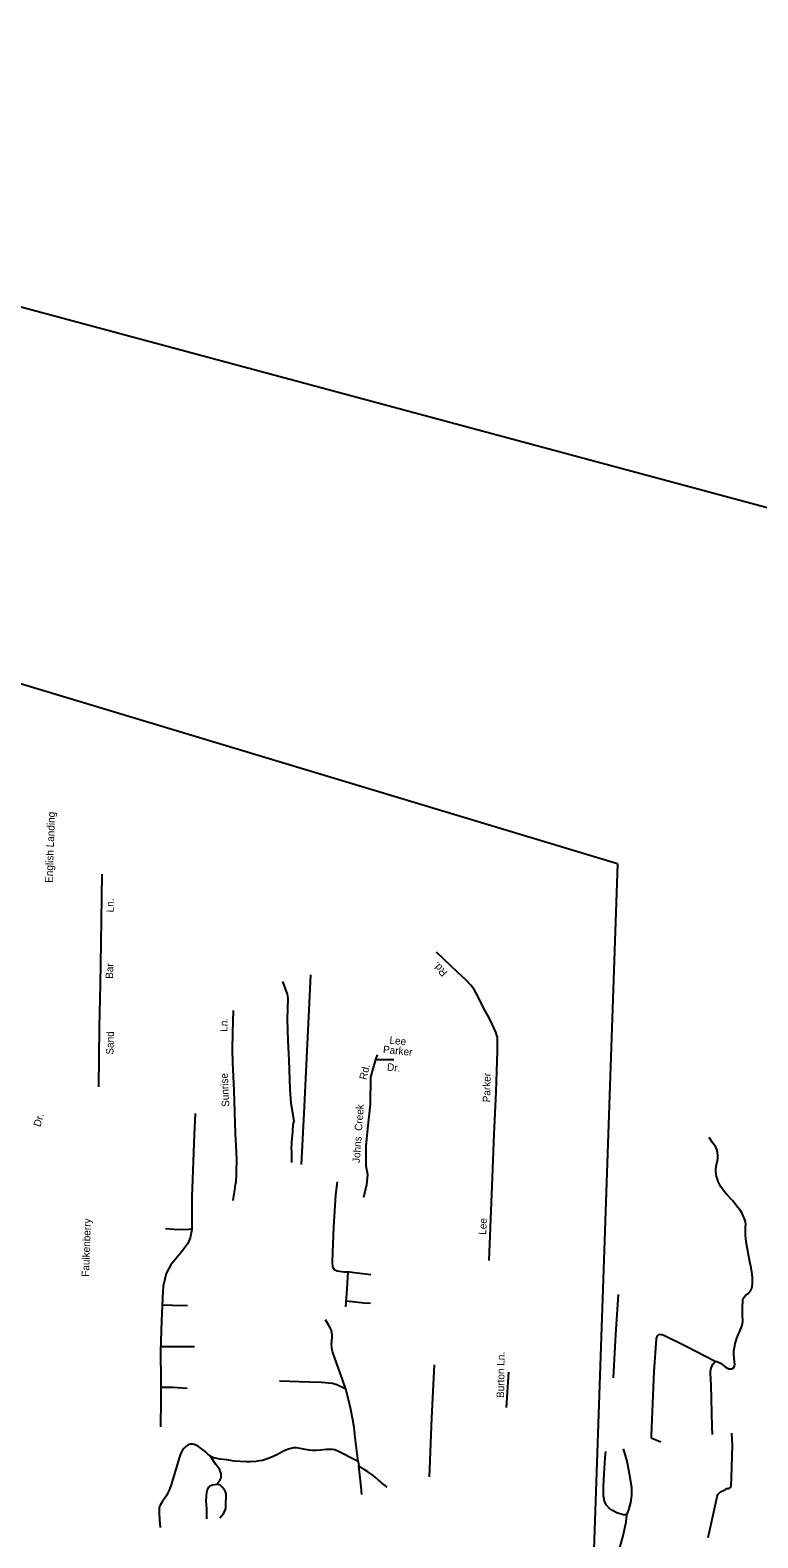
# Model space of a CAD drawing. Extents: x 2308163 to 2335412, y -96774 to 127732.
# Drawn here: x 2322658.65 to 2322671.12, y 104421.73 to 104447.59 of the extents above; entities that cross this region are included whole.
import ezdxf

# ---------------------------------------------------------------- set-up
doc = ezdxf.new("R2010")
doc.units = 0
for name, color, linetype in [('Old_Level_10', 7, 'Continuous'), ('Old_Level_35', 7, 'Continuous'), ('Old_Level_63', 7, 'Continuous')]:
    doc.layers.add(name, color=color, linetype=linetype)

msp = doc.modelspace()

# ---------------------------------------------------------------- linework, layer by layer
at = {"layer": 'Old_Level_35'}
for p, q in [((2322670.344, 104423.501), (2322670.341, 104423.634)), ((2322669.297, 104423.49), (2322669.295, 104423.445)), ((2322669.295, 104423.445), (2322669.458, 104423.379)), ((2322664.271, 104423.039), (2322664.281, 104422.964)), ((2322664.322, 104422.606), (2322664.281, 104422.964)), ((2322665.495, 104422.777), (2322665.501, 104422.912)), ((2322664.337, 104422.474), (2322664.322, 104422.606)), ((2322660.868, 104422.04), (2322660.875, 104421.908))]:
    msp.add_line(p, q, dxfattribs=at)
for points in [[(2322659.823, 104429.469), (2322659.84, 104430.485), (2322659.854, 104431.227), (2322659.867, 104431.938), (2322659.883, 104433.114)], [(2322666.516, 104426.49), (2322666.562, 104427.618), (2322666.603, 104428.653), (2322666.637, 104429.382), (2322666.661, 104430.078), (2322666.661, 104430.135), (2322666.661, 104430.204), (2322666.662, 104430.273), (2322666.66, 104430.32), (2322666.652, 104430.348), (2322666.634, 104430.403), (2322666.604, 104430.47), (2322666.522, 104430.636), (2322666.444, 104430.782), (2322666.291, 104431.087), (2322666.263, 104431.139), (2322666.204, 104431.21), (2322666.121, 104431.298), (2322665.983, 104431.427), (2322665.612, 104431.775)], [(2322663.133, 104428.17), (2322663.133, 104428.354), (2322663.131, 104428.428), (2322663.136, 104428.475), (2322663.137, 104428.518), (2322663.153, 104428.701), (2322663.16, 104428.818), (2322663.173, 104428.88), (2322663.126, 104429.182), (2322663.108, 104429.429), (2322663.089, 104429.926), (2322663.07, 104430.262), (2322663.063, 104430.622), (2322663.072, 104430.989), (2322663.058, 104431.056), (2322662.981, 104431.272)], [(2322663.303, 104428.135), (2322663.346, 104429.007), (2322663.399, 104430.084), (2322663.431, 104430.787), (2322663.458, 104431.388)], [(2322662.171, 104428.658), (2322662.146, 104429.405), (2322662.123, 104429.882), (2322662.116, 104430.094), (2322662.124, 104430.398), (2322662.136, 104430.777)], [(2322664.597, 104430.018), (2322664.57, 104429.935), (2322664.524, 104429.778), (2322664.485, 104429.63), (2322664.479, 104429.17), (2322664.434, 104428.745), (2322664.404, 104428.449), (2322664.403, 104428.117), (2322664.432, 104427.963), (2322664.416, 104427.785), (2322664.361, 104427.566)], [(2322664.57, 104429.935), (2322664.883, 104429.934)], [(2322661.477, 104429.01), (2322661.458, 104428.646), (2322661.422, 104427.579), (2322661.418, 104427.156), (2322661.418, 104427.017), (2322661.393, 104426.874), (2322661.35, 104426.779), (2322661.256, 104426.649), (2322661.14, 104426.508), (2322661.058, 104426.411), (2322660.982, 104426.266), (2322660.949, 104426.147), (2322660.927, 104426.05), (2322660.923, 104425.954), (2322660.899, 104425.456), (2322660.884, 104424.925), (2322660.889, 104424.423), (2322660.889, 104424.089), (2322660.884, 104423.633)], [(2322662.128, 104427.518), (2322662.146, 104427.631), (2322662.165, 104427.732), (2322662.17, 104427.791), (2322662.179, 104427.841), (2322662.186, 104427.959), (2322662.188, 104428.041), (2322662.192, 104428.192), (2322662.188, 104428.357), (2322662.171, 104428.658)], [(2322670.393, 104424.755), (2322670.405, 104424.755), (2322670.421, 104424.755), (2322670.448, 104424.746), (2322670.483, 104424.729), (2322670.506, 104424.709), (2322670.564, 104424.665), (2322670.594, 104424.644), (2322670.62, 104424.631), (2322670.651, 104424.628), (2322670.68, 104424.631), (2322670.704, 104424.646), (2322670.716, 104424.661), (2322670.724, 104424.681), (2322670.729, 104424.704), (2322670.713, 104424.868), (2322670.714, 104424.911), (2322670.715, 104424.943), (2322670.729, 104425.024), (2322670.737, 104425.063), (2322670.751, 104425.118), (2322670.763, 104425.156), (2322670.78, 104425.199), (2322670.801, 104425.249), (2322670.824, 104425.303), (2322670.85, 104425.362), (2322670.863, 104425.404), (2322670.867, 104425.439), (2322670.865, 104425.471), (2322670.862, 104425.537), (2322670.86, 104425.608), (2322670.862, 104425.701), (2322670.864, 104425.779), (2322670.869, 104425.81), (2322670.872, 104425.835), (2322670.883, 104425.855), (2322670.914, 104425.887), (2322670.95, 104425.917), (2322670.978, 104425.944), (2322671.002, 104425.979), (2322671.019, 104426.011), (2322671.029, 104426.043), (2322671.032, 104426.084), (2322671.032, 104426.127), (2322671.03, 104426.189), (2322671.024, 104426.252), (2322671.008, 104426.362), (2322670.986, 104426.464), (2322670.959, 104426.621), (2322670.924, 104426.81), (2322670.916, 104426.869), (2322670.911, 104426.915), (2322670.91, 104426.974), (2322670.914, 104427.056), (2322670.916, 104427.114), (2322670.913, 104427.15), (2322670.902, 104427.185), (2322670.889, 104427.217), (2322670.872, 104427.256), (2322670.847, 104427.308), (2322670.82, 104427.351), (2322670.782, 104427.399), (2322670.691, 104427.514), (2322670.588, 104427.627), (2322670.554, 104427.666), (2322670.524, 104427.706), (2322670.49, 104427.754), (2322670.466, 104427.796), (2322670.444, 104427.843), (2322670.431, 104427.88), (2322670.416, 104427.931), (2322670.409, 104427.975), (2322670.406, 104428.006), (2322670.406, 104428.065), (2322670.413, 104428.127), (2322670.43, 104428.205), (2322670.438, 104428.243), (2322670.439, 104428.296), (2322670.433, 104428.334), (2322670.419, 104428.389), (2322670.405, 104428.432), (2322670.34, 104428.52), (2322670.287, 104428.595)], [(2322663.909, 104427.839), (2322663.885, 104427.616), (2322663.85, 104427.058), (2322663.83, 104426.632), (2322663.824, 104426.46), (2322663.832, 104426.378), (2322663.861, 104426.332), (2322663.911, 104426.309), (2322664.027, 104426.295), (2322664.093, 104426.293)], [(2322661.418, 104427.027), (2322661.315, 104427.013), (2322661.11, 104427.02), (2322660.967, 104427.032)], [(2322664.093, 104426.293), (2322664.078, 104426.004), (2322664.057, 104425.69)], [(2322664.488, 104426.239), (2322664.351, 104426.259), (2322664.204, 104426.274), (2322664.093, 104426.293)], [(2322668.652, 104424.476), (2322668.689, 104425.218), (2322668.733, 104425.905)], [(2322660.912, 104425.725), (2322661.086, 104425.723), (2322661.346, 104425.714)], [(2322664.064, 104425.793), (2322664.228, 104425.78), (2322664.37, 104425.76), (2322664.481, 104425.756)], [(2322664.062, 104424.278), (2322663.971, 104424.543), (2322663.905, 104424.713), (2322663.858, 104424.845), (2322663.841, 104424.895), (2322663.832, 104424.929), (2322663.826, 104424.949), (2322663.818, 104425), (2322663.816, 104425.047), (2322663.821, 104425.109), (2322663.826, 104425.171), (2322663.827, 104425.207), (2322663.823, 104425.244), (2322663.813, 104425.285), (2322663.787, 104425.344), (2322663.746, 104425.412), (2322663.709, 104425.467)], [(2322670.393, 104424.755), (2322669.896, 104425.013), (2322669.525, 104425.194), (2322669.486, 104425.211), (2322669.467, 104425.215), (2322669.445, 104425.217), (2322669.421, 104425.21), (2322669.404, 104425.197), (2322669.392, 104425.181), (2322669.383, 104425.156), (2322669.383, 104425.139), (2322669.342, 104424.585), (2322669.297, 104423.49)], [(2322660.887, 104425.01), (2322661.062, 104425.013), (2322661.465, 104425.013)], [(2322665.501, 104422.912), (2322665.535, 104423.786), (2322665.578, 104424.699)], [(2322666.815, 104423.964), (2322666.854, 104424.57)], [(2322670.341, 104423.634), (2322670.321, 104424.354), (2322670.315, 104424.554), (2322670.315, 104424.589), (2322670.317, 104424.618), (2322670.329, 104424.655), (2322670.34, 104424.682), (2322670.354, 104424.709), (2322670.393, 104424.755)], [(2322661.338, 104424.293), (2322661.092, 104424.308), (2322660.889, 104424.311)], [(2322664.062, 104424.278), (2322663.993, 104424.312), (2322663.943, 104424.336), (2322663.904, 104424.353), (2322663.83, 104424.375), (2322663.764, 104424.384), (2322663.709, 104424.389), (2322663.635, 104424.395), (2322663.432, 104424.4), (2322662.925, 104424.416)], [(2322664.271, 104423.039), (2322664.218, 104423.454), (2322664.203, 104423.623), (2322664.183, 104423.752), (2322664.148, 104423.933), (2322664.109, 104424.106), (2322664.062, 104424.278)], [(2322670.274, 104421.737), (2322670.405, 104422.328), (2322670.425, 104422.44), (2322670.44, 104422.476), (2322670.464, 104422.502), (2322670.484, 104422.518), (2322670.504, 104422.529), (2322670.535, 104422.544), (2322670.567, 104422.558), (2322670.591, 104422.574), (2322670.599, 104422.575), (2322670.622, 104422.579), (2322670.644, 104422.588), (2322670.659, 104422.6), (2322670.666, 104422.634), (2322670.675, 104422.755), (2322670.687, 104423.318), (2322670.676, 104423.523)], [(2322661.656, 104423.204), (2322661.614, 104423.237), (2322661.583, 104423.26), (2322661.564, 104423.276), (2322661.537, 104423.297), (2322661.502, 104423.314), (2322661.46, 104423.33), (2322661.436, 104423.337), (2322661.398, 104423.339), (2322661.374, 104423.332), (2322661.351, 104423.321), (2322661.319, 104423.297), (2322661.282, 104423.263), (2322661.262, 104423.236), (2322661.24, 104423.192), (2322661.217, 104423.136), (2322661.179, 104423.02), (2322661.085, 104422.698), (2322661.06, 104422.62), (2322661.034, 104422.55), (2322661.003, 104422.489), (2322660.99, 104422.462), (2322660.954, 104422.405), (2322660.92, 104422.358), (2322660.896, 104422.319), (2322660.876, 104422.292), (2322660.868, 104422.269), (2322660.859, 104422.238), (2322660.858, 104422.211), (2322660.861, 104422.16), (2322660.868, 104422.04)], [(2322664.271, 104423.039), (2322664.148, 104423.105), (2322664.016, 104423.174), (2322663.935, 104423.211), (2322663.869, 104423.237), (2322663.83, 104423.245), (2322663.784, 104423.246), (2322663.725, 104423.244), (2322663.627, 104423.234), (2322663.556, 104423.231), (2322663.49, 104423.23), (2322663.431, 104423.235), (2322663.362, 104423.245), (2322663.28, 104423.262), (2322663.214, 104423.272), (2322663.166, 104423.273), (2322663.119, 104423.262), (2322663.08, 104423.251), (2322663.013, 104423.226), (2322662.942, 104423.188), (2322662.878, 104423.155), (2322662.815, 104423.125), (2322662.748, 104423.095), (2322662.701, 104423.077), (2322662.634, 104423.059), (2322662.587, 104423.052), (2322662.52, 104423.042), (2322662.422, 104423.036), (2322662.358, 104423.035), (2322662.247, 104423.039), (2322662.145, 104423.047), (2322662.02, 104423.066), (2322661.899, 104423.081), (2322661.826, 104423.094), (2322661.792, 104423.105), (2322661.76, 104423.119), (2322661.733, 104423.136), (2322661.695, 104423.164), (2322661.656, 104423.204)], [(2322668.88, 104422.122), (2322668.913, 104422.209), (2322668.946, 104422.334), (2322668.965, 104422.458), (2322668.963, 104422.591), (2322668.926, 104422.828), (2322668.882, 104423.044), (2322668.822, 104423.257)], [(2322661.901, 104422.072), (2322661.97, 104422.151), (2322662.002, 104422.233), (2322662.005, 104422.338), (2322662.01, 104422.411), (2322662.011, 104422.451), (2322662.01, 104422.483), (2322662.005, 104422.503), (2322661.991, 104422.532), (2322661.969, 104422.566), (2322661.939, 104422.601), (2322661.904, 104422.635), (2322661.847, 104422.651), (2322661.893, 104422.701), (2322661.925, 104422.757), (2322661.925, 104422.828), (2322661.897, 104422.911), (2322661.834, 104422.986), (2322661.733, 104423.136)], [(2322668.88, 104422.122), (2322668.814, 104422.124), (2322668.704, 104422.157), (2322668.632, 104422.197), (2322668.581, 104422.235), (2322668.531, 104422.289), (2322668.497, 104422.356), (2322668.478, 104422.453), (2322668.476, 104422.608), (2322668.491, 104422.829), (2322668.508, 104423.101), (2322668.52, 104423.212)], [(2322664.648, 104422.699), (2322664.623, 104422.722), (2322664.564, 104422.771), (2322664.508, 104422.814), (2322664.438, 104422.863), (2322664.373, 104422.904), (2322664.281, 104422.964)], [(2322661.677, 104422.055), (2322661.679, 104422.23), (2322661.668, 104422.364), (2322661.669, 104422.447), (2322661.675, 104422.514), (2322661.687, 104422.558), (2322661.709, 104422.597), (2322661.73, 104422.624), (2322661.774, 104422.642), (2322661.847, 104422.651)], [(2322664.771, 104422.597), (2322664.669, 104422.681), (2322664.648, 104422.699)], [(2322668.695, 104421.251), (2322668.724, 104421.441), (2322668.816, 104421.763), (2322668.869, 104422.004), (2322668.88, 104422.122)]]:
    msp.add_lwpolyline(points, dxfattribs=at)
at = {"layer": 'Old_Level_63'}
msp.add_line((2322668.719, 104433.293), (2322652.841, 104438.082), dxfattribs=at)
for points in [[(2322693.641, 104432.632), (2322688.481, 104434.771), (2322640.826, 104447.593)], [(2322668.719, 104433.293), (2322667.834, 104407.621), (2322651.808, 104408.127), (2322652.841, 104438.082)]]:
    msp.add_lwpolyline(points, dxfattribs=at)

# ---------------------------------------------------------------- texts
at = {"layer": 'Old_Level_10'}
for s, height, rotation, p in [('English Landing', 0.12816, 88.0247, (2322659.033, 104432.964)), ('Ln.', 0.1282, 89.0989, (2322660.081, 104432.459)), ('Bar', 0.1282, 88.1197, (2322660.068, 104431.318)), ('Rd.', 0.1282, 132.9634, (2322665.811, 104431.432)), ('Ln.', 0.1282, 88.0624, (2322662.028, 104430.41)), ('Sand', 0.1282, 88.9158, (2322660.076, 104430.018)), ('Lee', 0.1282, 354.2925, (2322664.804, 104430.207)), ('Parker', 0.1282, 354.2925, (2322664.693, 104430.048)), ('Rd.', 0.1282, 76.1913, (2322664.412, 104429.579)), ('Dr.', 0.1282, 354.2925, (2322664.762, 104429.746)), ('Sunrise', 0.1282, 92.8193, (2322662.064, 104429.125)), ('Parker', 0.1282, 88.7193, (2322666.534, 104429.2)), ('Dr.', 0.1282, 74.2787, (2322658.824, 104428.772)), ('Johns  Creek ', 0.12816, 86.0484, (2322664.3, 104428.157)), ('Faulkenberry', 0.12816, 88.1377, (2322659.658, 104426.207)), ('Lee', 0.1282, 86.8925, (2322666.465, 104426.926)), ('Burton Ln.', 0.1282, 89.2977, (2322666.773, 104424.129))]:
    msp.add_text(s, height=height, rotation=rotation, dxfattribs=at).set_placement(p)

doc.saveas('drawing.dxf')
